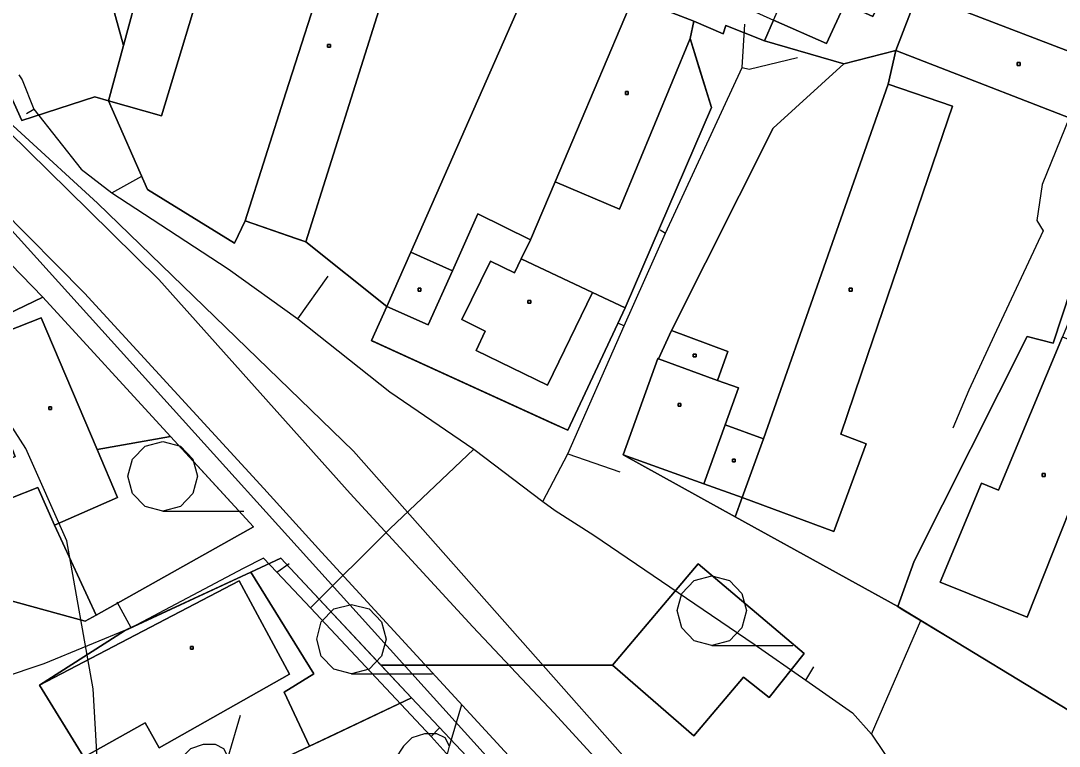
# Model space of a CAD drawing. Extents: x -645676 to -642474, y -1077513 to -1072613.
# Drawn here: x -644456.5 to -644344.5, y -1074388.2 to -1074310 of the extents above; entities that cross this region are included whole.
import ezdxf

# ---------------------------------------------------------------- set-up
doc = ezdxf.new("R2010")
doc.units = 0
for name, color, linetype in [('KN', 7, 'Continuous'), ('KULTURY_STAV', 7, 'Continuous'), ('KULTURY_ZNACKY', 7, 'Continuous'), ('PLYNOVOD', 7, 'Continuous'), ('SDELOVACI', 7, 'Continuous'), ('VRSTEVNICE', 7, 'Continuous')]:
    doc.layers.add(name, color=color, linetype=linetype)

# ---------------------------------------------------------------- blocks, each defined once
blk = doc.blocks.new('3$0400')
blk.add_lwpolyline([(0, 0), (-0.38, 0.1), (-0.65, 0.38), (-0.75, 0.75), (-0.65, 1.12), (-0.38, 1.4), (0, 1.5), (0.38, 1.4), (0.65, 1.12), (0.75, 0.75), (0.65, 0.38), (0.38, 0.1), (0, 0), (1.75, 0)])
blk = doc.blocks.new('$431')
blk.add_line((0.63, 0.99), (0.9, 1.89))
blk.add_lwpolyline([(0.45, 0), (0.45, 0.27), (0.63, 0.99), (0.54, 1.17), (0.36, 1.26), (0.09, 1.26), (-0.18, 1.17), (-0.36, 0.99), (-0.54, 0.72), (-0.54, 0.36), (-0.45, 0.09), (-0.27, 0), (0, 0), (0.18, 0.09), (0.45, 0.27)])

msp = doc.modelspace()

# ---------------------------------------------------------------- linework, layer by layer
at = {"layer": 'KN'}
for points in [[(-644435.69, -1074265.89), (-644436.03, -1074273.72), (-644437.46, -1074281.47), (-644439.06, -1074289.11), (-644441.74, -1074299.09), (-644445.43, -1074312.64), (-644450.68, -1074293.56), (-644450.96, -1074285.45), (-644447.97, -1074271.53), (-644448.16, -1074262.58), (-644467.34, -1074262.48), (-644474.83, -1074262.36), (-644478.72, -1074253.99), (-644435.51, -1074245.38)], [(-644467.34, -1074262.48), (-644467.37, -1074271.73), (-644447.97, -1074271.53), (-644450.96, -1074285.45), (-644461.93, -1074285.89), (-644461.66, -1074293.9), (-644458.64, -1074293.84), (-644458.61, -1074294.77), (-644453.49, -1074294.59), (-644453.52, -1074293.66), (-644450.68, -1074293.56), (-644445.43, -1074312.64), (-644447.05, -1074318.61), (-644448.5, -1074318.16), (-644456.38, -1074320.74), (-644460.56, -1074311.56), (-644465.66, -1074297.23), (-644469.62, -1074283.31), (-644474.83, -1074262.36)], [(-644415.49, -1074279.8), (-644416.52, -1074281.3), (-644419.09, -1074290.66), (-644420.73, -1074296.66), (-644423.48, -1074303.96), (-644427.89, -1074317.75), (-644432.31, -1074331.54), (-644433.44, -1074333.96), (-644442.81, -1074328.16), (-644447.05, -1074318.61), (-644441.3, -1074320.21), (-644436.16, -1074303.2), (-644435.5, -1074300.76), (-644441.74, -1074299.09), (-644439.06, -1074289.11), (-644424.61, -1074292.74), (-644422.68, -1074285.05), (-644437.46, -1074281.47), (-644436.03, -1074273.72)], [(-644360.87, -1074290.94), (-644355.5, -1074293.39), (-644358.04, -1074298.94), (-644362.5, -1074296.9), (-644365.8, -1074304.13), (-644362.76, -1074305.52), (-644364.59, -1074309.52), (-644367.63, -1074308.13), (-644369.58, -1074312.4), (-644375.3, -1074309.91), (-644366.33, -1074289.54), (-644361.28, -1074291.85)], [(-644398.57, -1074298.91), (-644414.42, -1074334.93), (-644417.03, -1074340.78), (-644425.75, -1074333.82), (-644414.66, -1074298.7), (-644420.73, -1074296.66), (-644419.09, -1074290.66)], [(-644386.35, -1074297.77), (-644390.44, -1074307.44), (-644398.86, -1074327.33), (-644401.51, -1074333.6), (-644407.21, -1074330.78), (-644409.95, -1074336.93), (-644414.42, -1074334.93), (-644398.57, -1074298.91), (-644394.63, -1074292.28)], [(-644375.4, -1074295), (-644376.71, -1074298.01), (-644379.45, -1074296.8), (-644381.96, -1074302.55), (-644379.36, -1074303.78), (-644380.94, -1074307.3), (-644375.3, -1074309.91), (-644376.3, -1074312.12), (-644380.46, -1074310.49), (-644380.75, -1074311.38), (-644383.9, -1074310.02), (-644390.44, -1074307.44), (-644386.35, -1074297.77), (-644383.7, -1074292.4), (-644380.34, -1074294.03), (-644379.83, -1074292.95)], [(-644354.56, -1074293.82), (-644356.62, -1074298.81), (-644359.76, -1074306.97), (-644362.11, -1074313.16), (-644367.74, -1074314.6), (-644376.3, -1074312.12), (-644375.3, -1074309.91), (-644369.58, -1074312.4), (-644367.63, -1074308.13), (-644364.59, -1074309.52), (-644362.76, -1074305.52), (-644365.8, -1074304.13), (-644362.5, -1074296.9), (-644358.04, -1074298.94), (-644355.5, -1074293.39)], [(-644425.75, -1074333.82), (-644432.31, -1074331.54), (-644427.89, -1074317.75), (-644423.48, -1074303.96), (-644420.73, -1074296.66), (-644414.66, -1074298.7)], [(-644447.05, -1074318.61), (-644445.43, -1074312.64), (-644441.74, -1074299.09), (-644435.5, -1074300.76), (-644436.16, -1074303.2), (-644441.3, -1074320.21)], [(-644333.13, -1074308.08), (-644335.47, -1074315.38), (-644345.14, -1074344.73), (-644347.94, -1074344.03), (-644360.13, -1074368.25), (-644361.89, -1074373.16), (-644379.44, -1074363.46), (-644378.68, -1074361.4), (-644368.79, -1074365.04), (-644365.3, -1074355.58), (-644368.05, -1074354.56), (-644365.12, -1074345.95), (-644356, -1074319.17), (-644362.96, -1074316.8), (-644362.11, -1074313.16), (-644339.13, -1074322.08), (-644337.02, -1074315.73), (-644359.76, -1074306.97), (-644356.62, -1074298.81)], [(-644362.11, -1074313.16), (-644359.76, -1074306.97), (-644337.02, -1074315.73), (-644339.13, -1074322.08)], [(-644383.9, -1074310.02), (-644384.3, -1074311.87), (-644391.93, -1074330.27), (-644398.86, -1074327.33), (-644390.44, -1074307.44)], [(-644423.1, -1074312.81), (-644423.4, -1074312.81), (-644423.4, -1074312.51), (-644423.1, -1074312.51)], [(-644423.1, -1074312.81), (-644423.1, -1074312.51), (-644423.4, -1074312.51), (-644423.4, -1074312.81)], [(-644391.3, -1074340.92), (-644394.84, -1074339.29), (-644402.53, -1074335.66), (-644401.51, -1074333.6), (-644398.86, -1074327.33), (-644391.93, -1074330.27), (-644384.3, -1074311.87), (-644382.01, -1074319.32)], [(-644362.96, -1074316.8), (-644376.4, -1074355.05), (-644380.54, -1074353.56), (-644379.1, -1074349.56), (-644381.36, -1074348.75), (-644380.24, -1074345.64), (-644386.33, -1074343.36), (-644375.34, -1074321.54), (-644367.74, -1074314.6), (-644362.11, -1074313.16)], [(-644348.72, -1074314.78), (-644349.02, -1074314.78), (-644349.02, -1074314.48), (-644348.72, -1074314.48)], [(-644348.72, -1074314.78), (-644348.72, -1074314.48), (-644349.02, -1074314.48), (-644349.02, -1074314.78)], [(-644313.43, -1074356.52), (-644323.19, -1074367.16), (-644329, -1074361.82), (-644332.83, -1074366.08), (-644327.07, -1074371.39), (-644335.21, -1074380.11), (-644340.72, -1074386.01), (-644361.89, -1074373.16), (-644360.13, -1074368.25), (-644347.94, -1074344.03), (-644345.14, -1074344.73), (-644335.47, -1074315.38), (-644323.01, -1074319.5), (-644329.45, -1074343.2)], [(-644378.68, -1074361.4), (-644376.4, -1074355.05), (-644362.96, -1074316.8), (-644356, -1074319.17), (-644365.12, -1074345.95), (-644368.05, -1074354.56), (-644365.3, -1074355.58), (-644368.79, -1074365.04)], [(-644390.97, -1074317.9), (-644391.27, -1074317.9), (-644391.27, -1074317.6), (-644390.97, -1074317.6)], [(-644390.97, -1074317.9), (-644390.97, -1074317.6), (-644391.27, -1074317.6), (-644391.27, -1074317.9)], [(-644461.05, -1074332.65), (-644454.12, -1074339.78), (-644464.98, -1074344.99), (-644474.22, -1074364.48), (-644485.37, -1074363.4), (-644485.05, -1074344.36), (-644479.37, -1074350.34), (-644462.51, -1074334.57), (-644468, -1074328.59), (-644466.36, -1074326.73)], [(-644401.51, -1074333.6), (-644402.53, -1074335.66), (-644403.26, -1074337.14), (-644405.82, -1074335.88), (-644408.94, -1074342.2), (-644406.41, -1074343.45), (-644407.39, -1074345.53), (-644399.69, -1074349.27), (-644394.84, -1074339.29), (-644391.3, -1074340.92), (-644397.5, -1074354.14), (-644418.67, -1074344.46), (-644417.03, -1074340.78), (-644412.55, -1074342.77), (-644409.95, -1074336.93), (-644407.21, -1074330.78)], [(-644409.95, -1074336.93), (-644412.55, -1074342.77), (-644417.03, -1074340.78), (-644414.42, -1074334.93)], [(-644394.84, -1074339.29), (-644399.69, -1074349.27), (-644407.39, -1074345.53), (-644406.41, -1074343.45), (-644408.94, -1074342.2), (-644405.82, -1074335.88), (-644403.26, -1074337.14), (-644402.53, -1074335.66)], [(-644440.33, -1074354.81), (-644448.27, -1074356.21), (-644454.31, -1074342.02), (-644461.81, -1074344.97), (-644457.09, -1074356.98), (-644459.04, -1074357.75), (-644457.58, -1074361.47), (-644454.65, -1074360.32), (-644452.86, -1074364.37), (-644448.37, -1074374.07), (-644449.55, -1074374.73), (-644458.19, -1074372.37), (-644457.99, -1074366.04), (-644461.89, -1074365.68), (-644474.22, -1074364.48), (-644464.98, -1074344.99), (-644454.12, -1074339.78)], [(-644413.34, -1074339.12), (-644413.64, -1074339.12), (-644413.64, -1074338.82), (-644413.34, -1074338.82)], [(-644413.34, -1074339.12), (-644413.34, -1074338.82), (-644413.64, -1074338.82), (-644413.64, -1074339.12)], [(-644366.84, -1074339.12), (-644367.14, -1074339.12), (-644367.14, -1074338.82), (-644366.84, -1074338.82)], [(-644366.84, -1074339.12), (-644366.84, -1074338.82), (-644367.14, -1074338.82), (-644367.14, -1074339.12)], [(-644401.49, -1074340.42), (-644401.79, -1074340.42), (-644401.79, -1074340.12), (-644401.49, -1074340.12)], [(-644401.49, -1074340.42), (-644401.49, -1074340.12), (-644401.79, -1074340.12), (-644401.79, -1074340.42)], [(-644344.15, -1074344.04), (-644351.04, -1074360.61), (-644352.89, -1074359.84), (-644357.33, -1074370.51), (-644347.95, -1074374.29), (-644342.41, -1074360.34), (-644336.97, -1074346.96), (-644335.46, -1074343.26), (-644342.6, -1074340.3)], [(-644448.27, -1074356.21), (-644446.07, -1074361.37), (-644452.86, -1074364.37), (-644454.65, -1074360.32), (-644457.58, -1074361.47), (-644459.04, -1074357.75), (-644457.09, -1074356.98), (-644461.81, -1074344.97), (-644454.31, -1074342.02)], [(-644381.36, -1074348.75), (-644387.73, -1074346.43), (-644386.33, -1074343.36), (-644380.24, -1074345.64)], [(-644336.97, -1074346.96), (-644342.41, -1074360.34), (-644347.95, -1074374.29), (-644357.33, -1074370.51), (-644352.89, -1074359.84), (-644351.04, -1074360.61), (-644344.15, -1074344.04)], [(-644387.73, -1074346.43), (-644381.36, -1074348.75), (-644379.1, -1074349.56), (-644380.54, -1074353.56), (-644382.82, -1074359.91), (-644391.51, -1074356.79), (-644387.8, -1074346.41)], [(-644383.66, -1074346.21), (-644383.96, -1074346.21), (-644383.96, -1074345.91), (-644383.66, -1074345.91)], [(-644383.66, -1074346.21), (-644383.66, -1074345.91), (-644383.96, -1074345.91), (-644383.96, -1074346.21)], [(-644453.17, -1074351.89), (-644453.47, -1074351.89), (-644453.47, -1074351.59), (-644453.17, -1074351.59)], [(-644453.17, -1074351.89), (-644453.17, -1074351.59), (-644453.47, -1074351.59), (-644453.47, -1074351.89)], [(-644385.29, -1074351.55), (-644385.59, -1074351.55), (-644385.59, -1074351.25), (-644385.29, -1074351.25)], [(-644385.29, -1074351.55), (-644385.29, -1074351.25), (-644385.59, -1074351.25), (-644385.59, -1074351.55)], [(-644376.4, -1074355.05), (-644378.68, -1074361.4), (-644382.82, -1074359.91), (-644380.54, -1074353.56)], [(-644448.37, -1074374.07), (-644452.86, -1074364.37), (-644446.07, -1074361.37), (-644448.27, -1074356.21), (-644440.33, -1074354.81), (-644431.38, -1074364.55)], [(-644382.82, -1074359.91), (-644378.68, -1074361.4), (-644379.44, -1074363.46), (-644391.51, -1074356.79)], [(-644379.45, -1074357.54), (-644379.75, -1074357.54), (-644379.75, -1074357.24), (-644379.45, -1074357.24)], [(-644379.45, -1074357.54), (-644379.45, -1074357.24), (-644379.75, -1074357.24), (-644379.75, -1074357.54)], [(-644346.02, -1074359.11), (-644346.32, -1074359.11), (-644346.32, -1074358.81), (-644346.02, -1074358.81)], [(-644346.02, -1074359.11), (-644346.02, -1074358.81), (-644346.32, -1074358.81), (-644346.32, -1074359.11)], [(-644414.34, -1074382.99), (-644425.37, -1074388.21), (-644428.09, -1074382.4), (-644424.88, -1074380.4), (-644431.7, -1074369.44), (-644428.45, -1074367.93)], [(-644372.01, -1074378.21), (-644375.78, -1074382.95), (-644378.56, -1074380.75), (-644383.92, -1074387.1), (-644392.67, -1074379.46), (-644383.44, -1074368.53)], [(-644372.01, -1074378.21), (-644383.44, -1074368.53), (-644392.67, -1074379.46), (-644383.92, -1074387.1), (-644378.56, -1074380.75), (-644375.78, -1074382.95)], [(-644425.37, -1074388.21), (-644431.06, -1074390.91), (-644435.12, -1074393.09), (-644439.75, -1074396.8), (-644441.82, -1074402.14), (-644449.69, -1074389.4), (-644443.07, -1074385.7), (-644441.58, -1074388.38), (-644427.51, -1074380.43), (-644432.94, -1074370.36), (-644454.49, -1074381.62), (-644445.32, -1074375.76), (-644431.7, -1074369.44), (-644424.88, -1074380.4), (-644428.09, -1074382.4)], [(-644449.69, -1074389.4), (-644454.49, -1074381.62), (-644432.94, -1074370.36), (-644427.51, -1074380.43), (-644441.58, -1074388.38), (-644443.07, -1074385.7)], [(-644437.9, -1074377.75), (-644438.2, -1074377.75), (-644438.2, -1074377.45), (-644437.9, -1074377.45)], [(-644437.9, -1074377.75), (-644437.9, -1074377.45), (-644438.2, -1074377.45), (-644438.2, -1074377.75)], [(-644406.63, -1074391.21), (-644413.23, -1074399.08), (-644413.83, -1074399.8), (-644419.9, -1074406.84), (-644430.89, -1074419.64), (-644430.55, -1074418.12), (-644435.66, -1074416.92), (-644420.82, -1074402.13), (-644431.06, -1074390.91), (-644425.37, -1074388.21), (-644414.34, -1074382.99)]]:
    msp.add_lwpolyline(points, close=True, dxfattribs=at)
for points in [[(-644532.76, -1074252.24), (-644514.31, -1074270.92), (-644489.98, -1074293.68), (-644464.72, -1074314.53), (-644448.22, -1074329.65), (-644420.61, -1074356.4), (-644371.11, -1074412.34), (-644365.93, -1074417.78), (-644367.49, -1074419.03), (-644398.97, -1074384.66), (-644407.73, -1074375.33), (-644420.98, -1074360.94), (-644441.62, -1074337.87), (-644449.16, -1074330.43), (-644460.03, -1074319.74), (-644495.53, -1074290.17), (-644508.32, -1074279.21), (-644524.89, -1074262.85), (-644535.85, -1074249.91)], [(-644541.41, -1074254.79), (-644533.35, -1074264.15), (-644511.33, -1074285.29), (-644498.41, -1074296.38), (-644478.49, -1074312.32), (-644466.11, -1074323.05), (-644458.77, -1074330.14), (-644449.61, -1074339.34), (-644430.29, -1074360.42), (-644424.07, -1074367.28), (-644372.66, -1074423.19), (-644375.18, -1074425.58), (-644379.73, -1074420.59), (-644405.28, -1074390.36), (-644459.16, -1074330.75), (-644464.68, -1074324.98), (-644498.5, -1074300.21), (-644500.12, -1074298.67), (-644519.78, -1074280.03), (-644536.18, -1074263.62), (-644539.9, -1074259.03)], [(-644460.56, -1074311.56), (-644456.38, -1074320.74), (-644448.5, -1074318.16), (-644447.05, -1074318.61), (-644442.81, -1074328.16), (-644433.44, -1074333.96), (-644432.31, -1074331.54), (-644425.75, -1074333.82), (-644417.03, -1074340.78), (-644418.67, -1074344.46), (-644397.5, -1074354.14), (-644391.3, -1074340.92), (-644382.01, -1074319.32), (-644384.3, -1074311.87), (-644383.9, -1074310.02), (-644380.75, -1074311.38), (-644380.46, -1074310.49), (-644376.3, -1074312.12), (-644367.74, -1074314.6), (-644375.34, -1074321.54), (-644386.33, -1074343.36), (-644387.73, -1074346.43), (-644387.8, -1074346.41), (-644391.51, -1074356.79), (-644379.44, -1074363.46), (-644361.89, -1074373.16), (-644340.72, -1074386.01)], [(-644338.38, -1074394.18), (-644361.16, -1074417.66), (-644363.63, -1074420.2), (-644365.93, -1074417.78), (-644371.11, -1074412.34), (-644420.61, -1074356.4), (-644448.22, -1074329.65), (-644464.72, -1074314.53)], [(-644460.03, -1074319.74), (-644449.16, -1074330.43), (-644441.62, -1074337.87), (-644420.98, -1074360.94), (-644407.73, -1074375.33), (-644398.97, -1074384.66), (-644367.49, -1074419.03)], [(-644459.16, -1074330.75), (-644405.28, -1074390.36), (-644379.73, -1074420.59), (-644380.48, -1074421.37), (-644406.63, -1074391.21), (-644414.34, -1074382.99), (-644428.45, -1074367.93), (-644431.7, -1074369.44), (-644445.32, -1074375.76), (-644454.49, -1074381.62), (-644449.69, -1074389.4), (-644441.82, -1074402.14), (-644446.56, -1074414.36), (-644463.96, -1074410.27)], [(-644341.66, -1074467.91), (-644356.04, -1074462.42), (-644353.81, -1074457.04), (-644354.04, -1074456.2), (-644353.82, -1074455.32), (-644353.32, -1074452.31), (-644353.31, -1074449.3), (-644353.52, -1074448.82), (-644354.04, -1074448.77), (-644354.28, -1074449.24), (-644354.67, -1074451.75), (-644355, -1074452.78), (-644356.45, -1074447.65), (-644358.85, -1074444.6), (-644358.77, -1074443.49), (-644359.53, -1074440.55), (-644361.42, -1074437.02), (-644365.55, -1074431.32), (-644368.84, -1074427.54), (-644372.66, -1074423.19), (-644424.07, -1074367.28), (-644430.29, -1074360.42), (-644449.61, -1074339.34), (-644458.77, -1074330.14)], [(-644458.19, -1074372.37), (-644449.55, -1074374.73), (-644448.37, -1074374.07), (-644431.38, -1074364.55), (-644440.33, -1074354.81), (-644454.12, -1074339.78), (-644461.05, -1074332.65)]]:
    msp.add_lwpolyline(points, dxfattribs=at)
at = {"layer": 'KULTURY_STAV'}
for points in [[(-644441.74, -1074299.09), (-644445.43, -1074312.64), (-644450.68, -1074293.56)], [(-644450.68, -1074293.56), (-644445.43, -1074312.64), (-644441.74, -1074299.09)], [(-644390.44, -1074307.44), (-644398.86, -1074327.33), (-644401.51, -1074333.6), (-644407.21, -1074330.78), (-644409.95, -1074336.93), (-644414.42, -1074334.93), (-644398.57, -1074298.91)], [(-644398.57, -1074298.91), (-644414.42, -1074334.93), (-644409.95, -1074336.93), (-644407.21, -1074330.78), (-644401.51, -1074333.6), (-644398.86, -1074327.33), (-644390.44, -1074307.44)], [(-644340.72, -1074386.01), (-644361.89, -1074373.16), (-644379.44, -1074363.46), (-644391.51, -1074356.79), (-644387.8, -1074346.41), (-644387.73, -1074346.43), (-644386.33, -1074343.36), (-644375.34, -1074321.54), (-644367.74, -1074314.6), (-644376.3, -1074312.12), (-644380.46, -1074310.49), (-644380.75, -1074311.38), (-644383.9, -1074310.02), (-644384.3, -1074311.87), (-644382.01, -1074319.32), (-644391.3, -1074340.92), (-644397.5, -1074354.14), (-644418.67, -1074344.46), (-644417.03, -1074340.78), (-644425.75, -1074333.82), (-644432.31, -1074331.54), (-644433.44, -1074333.96), (-644442.81, -1074328.16), (-644447.05, -1074318.61), (-644448.5, -1074318.16), (-644456.38, -1074320.74), (-644460.56, -1074311.56)], [(-644460.56, -1074311.56), (-644456.38, -1074320.74), (-644448.5, -1074318.16), (-644447.05, -1074318.61), (-644442.81, -1074328.16), (-644433.44, -1074333.96), (-644432.31, -1074331.54), (-644426.83, -1074333.44), (-644425.75, -1074333.82), (-644417.03, -1074340.78), (-644418.67, -1074344.46), (-644418.55, -1074344.52), (-644398.97, -1074353.47), (-644397.5, -1074354.14), (-644391.3, -1074340.92), (-644382.01, -1074319.32), (-644383.32, -1074315.07), (-644384.3, -1074311.87), (-644383.9, -1074310.02), (-644381.65, -1074310.99), (-644380.75, -1074311.38), (-644380.46, -1074310.49), (-644376.3, -1074312.12), (-644374.93, -1074312.52), (-644367.74, -1074314.6), (-644375.34, -1074321.54), (-644386.33, -1074343.36), (-644387.73, -1074346.43), (-644387.8, -1074346.41), (-644391.51, -1074356.79), (-644381.09, -1074362.55), (-644379.44, -1074363.46), (-644363.66, -1074372.18), (-644361.89, -1074373.16), (-644361.54, -1074373.38), (-644355.31, -1074377.15), (-644355.08, -1074377.29), (-644340.72, -1074386.01)], [(-644466.36, -1074326.73), (-644461.05, -1074332.65), (-644454.12, -1074339.78), (-644440.33, -1074354.81), (-644448.27, -1074356.21), (-644446.07, -1074361.37), (-644452.86, -1074364.37), (-644448.37, -1074374.07), (-644449.55, -1074374.73), (-644458.19, -1074372.37), (-644458.25, -1074374.18), (-644459.1, -1074382.47), (-644480.23, -1074379.77), (-644486.9, -1074379.13), (-644485.56, -1074365.39), (-644485.37, -1074363.4), (-644485.05, -1074344.36), (-644468, -1074328.59), (-644466.36, -1074326.73)], [(-644458.19, -1074372.37), (-644449.55, -1074374.73), (-644448.37, -1074374.07), (-644443.09, -1074371.11), (-644431.38, -1074364.55), (-644437.42, -1074357.97), (-644440.33, -1074354.81), (-644454.12, -1074339.78), (-644461.05, -1074332.65)], [(-644440.33, -1074354.81), (-644431.38, -1074364.55), (-644448.37, -1074374.07), (-644452.86, -1074364.37), (-644446.07, -1074361.37), (-644448.27, -1074356.21), (-644440.33, -1074354.81)], [(-644431.06, -1074390.91), (-644425.37, -1074388.21), (-644423.12, -1074387.15), (-644414.34, -1074382.99), (-644417.65, -1074379.46), (-644392.67, -1074379.46), (-644383.92, -1074387.1), (-644378.56, -1074380.75), (-644375.78, -1074382.95), (-644372.01, -1074378.21), (-644383.44, -1074368.53), (-644392.67, -1074379.46), (-644417.65, -1074379.46), (-644428.45, -1074367.93), (-644431.7, -1074369.44), (-644445.04, -1074375.63), (-644445.32, -1074375.76), (-644454.49, -1074381.62)], [(-644428.45, -1074367.93), (-644414.34, -1074382.99), (-644425.37, -1074388.21), (-644428.09, -1074382.4), (-644424.88, -1074380.4), (-644431.7, -1074369.44), (-644428.45, -1074367.93)], [(-644383.44, -1074368.53), (-644372.01, -1074378.21), (-644375.78, -1074382.95), (-644378.56, -1074380.75), (-644383.92, -1074387.1), (-644392.67, -1074379.46), (-644383.44, -1074368.53)], [(-644431.7, -1074369.44), (-644424.88, -1074380.4), (-644428.09, -1074382.4), (-644425.37, -1074388.21), (-644431.06, -1074390.91), (-644420.82, -1074402.13), (-644435.66, -1074416.92), (-644446.56, -1074414.36), (-644441.82, -1074402.14), (-644449.69, -1074389.4), (-644454.49, -1074381.62), (-644445.32, -1074375.76), (-644431.7, -1074369.44)], [(-644454.49, -1074381.62), (-644450.45, -1074388.16), (-644449.69, -1074389.4)]]:
    msp.add_lwpolyline(points, dxfattribs=at)
at = {"layer": 'PLYNOVOD'}
for p, q in [((-644378.69, -1074315.01), (-644378.4, -1074310.33)), ((-644377.93, -1074315.18), (-644372.71, -1074313.94)), ((-644386.95, -1074332.89), (-644378.69, -1074315.01)), ((-644378.69, -1074315.01), (-644377.93, -1074315.18)), ((-644456.71, -1074315.8), (-644456.34, -1074316.35)), ((-644456.34, -1074316.35), (-644455.1, -1074319.49)), ((-644455.88, -1074319.97), (-644455.1, -1074319.49)), ((-644455.1, -1074319.49), (-644449.99, -1074325.97)), ((-644449.99, -1074325.97), (-644446.68, -1074328.53)), ((-644446.68, -1074328.53), (-644443.45, -1074326.73)), ((-644446.68, -1074328.53), (-644440.55, -1074332.53)), ((-644440.55, -1074332.53), (-644434.12, -1074336.72)), ((-644391.41, -1074342.87), (-644386.95, -1074332.89)), ((-644387.55, -1074332.52), (-644386.95, -1074332.89)), ((-644434.12, -1074336.72), (-644426.6, -1074342.12)), ((-644426.6, -1074342.12), (-644423.35, -1074337.5)), ((-644426.6, -1074342.12), (-644416.68, -1074349.98)), ((-644397.5, -1074356.66), (-644391.41, -1074342.87)), ((-644392.09, -1074342.56), (-644391.41, -1074342.87)), ((-644416.68, -1074349.98), (-644407.62, -1074356.17)), ((-644407.62, -1074356.17), (-644416.7, -1074364.77)), ((-644407.62, -1074356.17), (-644400.19, -1074361.83)), ((-644400.19, -1074361.83), (-644397.5, -1074356.66)), ((-644397.5, -1074356.66), (-644391.88, -1074358.6)), ((-644400.19, -1074361.83), (-644398.87, -1074362.78)), ((-644398.87, -1074362.78), (-644394.7, -1074365.44)), ((-644416.7, -1074364.77), (-644425.26, -1074373.29)), ((-644394.7, -1074365.44), (-644377.41, -1074377.19)), ((-644430.3, -1074367.93), (-644432.52, -1074369.05)), ((-644428.88, -1074369.43), (-644430.3, -1074367.93)), ((-644428.88, -1074369.43), (-644427.55, -1074368.5)), ((-644432.52, -1074369.05), (-644444.58, -1074375.44)), ((-644425.26, -1074373.29), (-644428.88, -1074369.43)), ((-644444.58, -1074375.44), (-644446.1, -1074372.66)), ((-644412.23, -1074387.15), (-644425.26, -1074373.29)), ((-644444.58, -1074375.44), (-644454, -1074379.33)), ((-644364.73, -1074386.92), (-644359.43, -1074374.64)), ((-644377.41, -1074377.19), (-644371.83, -1074381.1)), ((-644454, -1074379.33), (-644458.62, -1074380.88)), ((-644371.83, -1074381.1), (-644370.95, -1074379.66)), ((-644371.83, -1074381.1), (-644366.8, -1074384.63)), ((-644366.8, -1074384.63), (-644364.73, -1074386.92)), ((-644412.23, -1074387.15), (-644411.37, -1074386.28)), ((-644407.18, -1074392.77), (-644412.23, -1074387.15)), ((-644364.73, -1074386.92), (-644351.72, -1074406.22))]:
    msp.add_line(p, q, dxfattribs=at)
at = {"layer": 'SDELOVACI'}
msp.add_lwpolyline([(-644340.89, -1074314.26), (-644346.35, -1074327.63), (-644346.9, -1074331.52), (-644346.21, -1074332.63), (-644351.5, -1074343.9), (-644354.26, -1074349.81), (-644355.96, -1074353.89)], dxfattribs=at)
at = {"layer": 'VRSTEVNICE'}
msp.add_lwpolyline([(-644460.06, -1074433.29), (-644454.23, -1074425.59), (-644450.53, -1074416.47), (-644448.53, -1074405.08), (-644448.11, -1074391.98), (-644448.68, -1074382.01), (-644451.53, -1074366.06), (-644455.94, -1074356.09), (-644463.63, -1074344.12)], dxfattribs=at)

# ---------------------------------------------------------------- block references
at = {"layer": 'KULTURY_ZNACKY', "xscale": 5, "yscale": 5}
for name, p in [('3$0400', (-644441.18, -1074362.85)), ('3$0400', (-644381.96, -1074377.34)), ('3$0400', (-644420.83, -1074380.41)), ('$431', (-644413.41, -1074393.16)), ('$431', (-644437.29, -1074394.33))]:
    msp.add_blockref(name, p, dxfattribs=at)

doc.saveas('drawing.dxf')
